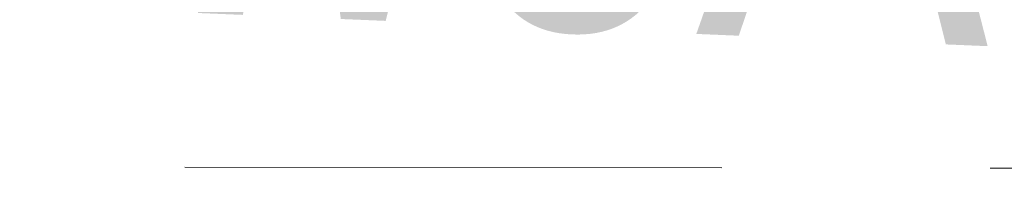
# Model space of a CAD drawing. Header units: metres. Extents: x 5504996 to 5514259, y 5943254 to 5951281.
# Tile 378 of 656: x 5509721.632 to 5509723.466, y 5948021.036 to 5948021.353. Entities that reach past the tile are written whole.
import ezdxf

# ---------------------------------------------------------------- set-up
doc = ezdxf.new("R2010")
doc.units = ezdxf.units.M
doc.linetypes.add('L_0_04', pattern=[1.5, 1, -0.5])
doc.layers.add('GES_PrzewodWodociagowy', color=5, linetype='CONTINUOUS', lineweight=18, true_color=0x0000ff)
doc.layers.add('OT_ZagospodarowanieTerenu', color=7, linetype='CONTINUOUS', lineweight=18, true_color=0x000000)
doc.styles.get("Standard").update_dxf_attribs({"font": 'simplex.shx'})

msp = doc.modelspace()

# ---------------------------------------------------------------- linework, layer by layer
at = {"layer": 'OT_ZagospodarowanieTerenu', "color": 18, "linetype": 'L_0_04', "lineweight": 18, "true_color": 0x000000, "flags": 128}
msp.add_lwpolyline([(5509705.44, 5948021.15), (5509710.9, 5948021.09), (5509730.85, 5948021.07), (5509729.71, 5947990.25), (5509728.86, 5947967.36), (5509702.35, 5947965.54), (5509702.46, 5947972.82), (5509696.24, 5947972.91), (5509697.04, 5948021.11)], close=True, dxfattribs=at)

# ---------------------------------------------------------------- texts
at = {"layer": 'GES_PrzewodWodociagowy', "color": 5, "true_color": 0x0000ff, "insert": (5509721.86, 5948021.74), "char_height": 0.75, "attachment_point": 4, "rotation": 357.6, "line_spacing_factor": 0.9, "bg_fill": 3, "box_fill_scale": 1, "bg_fill_color": 0, "bg_fill_transparency": 0}
msp.add_mtext('\\W0.7818x;\\fArial|b0|i0;woA110', dxfattribs=at)

doc.saveas('drawing.dxf')
